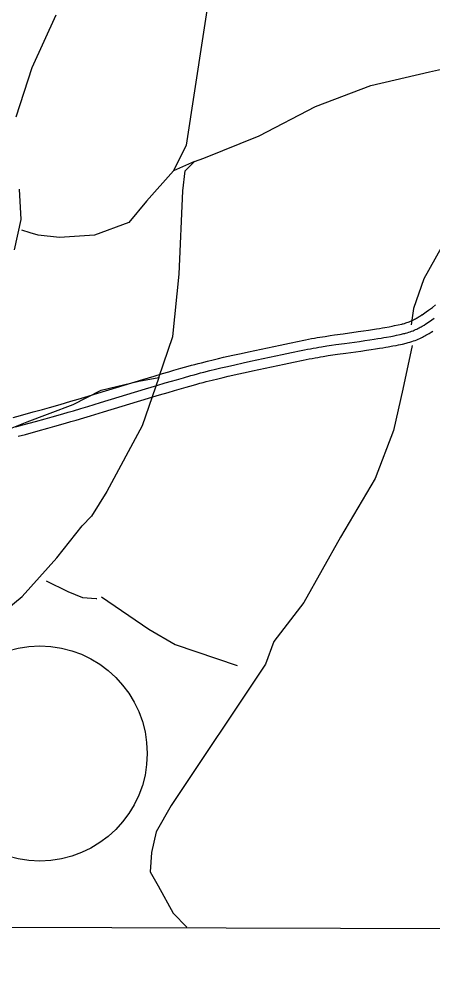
# Model space of a CAD drawing. Extents: x 3161615 to 3199515, y 867541 to 892976.
# Drawn here: x 3168796 to 3169431, y 872921 to 874393 of the extents above; entities that cross this region are included whole.
import ezdxf

# ---------------------------------------------------------------- set-up
doc = ezdxf.new("R2010")
doc.units = 0
for name, color, linetype in [('V-GRID-FRAM', 7, 'Continuous'), ('V-ROAD-CNTR', 7, 'Continuous'), ('V-ROAD-IDEN', 7, 'Continuous'), ('V-SITE-VEGE', 7, 'Continuous'), ('V-TOPO-SHOR', 7, 'Continuous')]:
    doc.layers.add(name, color=color, linetype=linetype)

msp = doc.modelspace()

# ---------------------------------------------------------------- linework, layer by layer
at = {"layer": 'V-GRID-FRAM'}
msp.add_lwpolyline([(3165877.4, 891195.5), (3197229, 891108.8), (3197186.7, 872920.9), (3165819.2, 873007.6), (3165877.4, 891195.5)], dxfattribs=at)
at = {"layer": 'V-ROAD-CNTR'}
for points in [[(3169414.5, 873939.3), (3169416.8, 873940.9), (3169418.8, 873942.3), (3169420.7, 873943.6), (3169424.4, 873946.2), (3169427.5, 873948.6), (3169430.3, 873950.6), (3169435.2, 873954.4)], [(3168786.7, 873781.9), (3168797.8, 873784.9), (3168817.2, 873790.2), (3168831.7, 873794.2), (3168842.6, 873797.3), (3168858.9, 873801.9), (3168867, 873804.3), (3168875.1, 873806.6), (3168886.4, 873809.9), (3168896.9, 873813.1), (3168916.6, 873819), (3168985.6, 873840), (3169002.9, 873845.2), (3169016, 873849.1), (3169025.7, 873851.9), (3169033.1, 873854.1), (3169044.1, 873857.2), (3169055.2, 873860.3), (3169060.5, 873861.8), (3169065.7, 873863.2), (3169070.7, 873864.5), (3169075.6, 873865.8), (3169084.9, 873868.2), (3169093.7, 873870.3), (3169102, 873872.3), (3169109.8, 873874.1), (3169117, 873875.8), (3169123.8, 873877.3), (3169136.6, 873880.1), (3169147.8, 873882.5), (3169167.3, 873886.7), (3169196.5, 873892.8), (3169211.1, 873895.8), (3169225.7, 873899), (3169230.6, 873900), (3169235.5, 873901), (3169240.2, 873901.9), (3169244.8, 873902.8), (3169249.2, 873903.5), (3169253.5, 873904.3), (3169257.7, 873905), (3169265.7, 873906.2), (3169273.2, 873907.4), (3169280.2, 873908.4), (3169293.3, 873910.2), (3169316.2, 873913.4), (3169324.7, 873914.6), (3169332.1, 873915.7), (3169338.6, 873916.6), (3169344.3, 873917.5), (3169349.2, 873918.3), (3169353.5, 873919.1), (3169357.2, 873919.7), (3169363.8, 873920.9), (3169368.7, 873921.9), (3169372.3, 873922.6), (3169377.8, 873923.8), (3169383.3, 873925), (3169384.4, 873925.2), (3169385.3, 873925.5), (3169387.4, 873926.1), (3169389.4, 873926.7), (3169391.2, 873927.3), (3169393.1, 873928), (3169394.8, 873928.7), (3169396.5, 873929.4), (3169398.2, 873930.2), (3169399.8, 873930.9), (3169401.4, 873931.7), (3169402.9, 873932.5), (3169404.3, 873933.2), (3169405.7, 873934), (3169407.1, 873934.8), (3169409.8, 873936.4), (3169412.2, 873937.9), (3169414.7, 873939.5)], [(3168790.6, 873767.4), (3168801.7, 873770.4), (3168821.1, 873775.7), (3168835.7, 873779.8), (3168846.6, 873782.8), (3168863, 873787.5), (3168871.2, 873789.9), (3168879.4, 873792.2), (3168890.6, 873795.6), (3168901.2, 873798.7), (3168920.9, 873804.7), (3168989.9, 873825.7), (3169007.2, 873830.8), (3169020.2, 873834.7), (3169029.9, 873837.5), (3169037.3, 873839.7), (3169048.2, 873842.8), (3169059.2, 873845.9), (3169064.5, 873847.3), (3169069.6, 873848.7), (3169074.5, 873850), (3169079.3, 873851.3), (3169088.6, 873853.6), (3169097.3, 873855.8), (3169105.5, 873857.7), (3169113.1, 873859.5), (3169120.3, 873861.2), (3169127.1, 873862.7), (3169139.8, 873865.5), (3169150.9, 873867.9), (3169170.4, 873872), (3169199.6, 873878.1), (3169214.2, 873881.2), (3169228.8, 873884.3), (3169233.7, 873885.3), (3169238.4, 873886.3), (3169243, 873887.2), (3169247.5, 873888), (3169251.8, 873888.8), (3169256, 873889.5), (3169260.1, 873890.2), (3169268, 873891.4), (3169275.4, 873892.5), (3169282.3, 873893.6), (3169295.4, 873895.4), (3169318.3, 873898.5), (3169326.8, 873899.7), (3169334.3, 873900.8), (3169340.9, 873901.8), (3169346.6, 873902.7), (3169351.7, 873903.5), (3169356, 873904.3), (3169359.9, 873904.9), (3169366.6, 873906.2), (3169371.6, 873907.1), (3169375.4, 873907.9), (3169381, 873909.1), (3169386.6, 873910.3), (3169387.9, 873910.7), (3169389.2, 873911), (3169391.7, 873911.7), (3169394, 873912.4), (3169396.3, 873913.2), (3169398.5, 873914), (3169400.6, 873914.8), (3169402.6, 873915.7), (3169404.5, 873916.5), (3169406.3, 873917.4), (3169408.1, 873918.3), (3169409.8, 873919.2), (3169411.5, 873920.1), (3169413.1, 873920.9), (3169414.6, 873921.8), (3169417.5, 873923.5), (3169420.3, 873925.2), (3169422.8, 873926.9)], [(3169422.8, 873926.9), (3169425.1, 873928.4), (3169427.3, 873929.9), (3169429.4, 873931.4), (3169433.2, 873934.1)], [(3168794.5, 873752.9), (3168805.7, 873755.9), (3168825.1, 873761.3), (3168839.8, 873765.3), (3168850.7, 873768.4), (3168867.1, 873773.1), (3168875.4, 873775.5), (3168883.6, 873777.8), (3168894.9, 873781.2), (3168905.5, 873784.3), (3168925.3, 873790.3), (3168994.3, 873811.3), (3169011.5, 873816.5), (3169024.4, 873820.3), (3169034.1, 873823.1), (3169041.4, 873825.2), (3169052.3, 873828.4), (3169063.3, 873831.4), (3169068.4, 873832.9), (3169073.4, 873834.2), (3169078.3, 873835.5), (3169083, 873836.7), (3169092.2, 873839.1), (3169100.8, 873841.2), (3169108.9, 873843.1), (3169116.5, 873844.9), (3169123.7, 873846.5), (3169130.4, 873848), (3169143, 873850.8), (3169154.1, 873853.2), (3169173.5, 873857.3), (3169202.7, 873863.4), (3169217.3, 873866.5), (3169231.9, 873869.6), (3169236.7, 873870.6), (3169241.3, 873871.6), (3169245.8, 873872.4), (3169250.2, 873873.2), (3169254.4, 873874), (3169258.5, 873874.7), (3169262.5, 873875.4), (3169270.3, 873876.6), (3169277.6, 873877.7), (3169284.5, 873878.7), (3169297.4, 873880.5), (3169320.3, 873883.7), (3169329, 873884.9), (3169336.5, 873886), (3169343.2, 873887), (3169349, 873887.9), (3169354.1, 873888.7), (3169358.6, 873889.5), (3169362.5, 873890.2), (3169369.4, 873891.4), (3169374.5, 873892.4), (3169378.4, 873893.2), (3169384.2, 873894.4), (3169390, 873895.7), (3169391.5, 873896.1), (3169393.1, 873896.5), (3169395.9, 873897.3), (3169398.7, 873898.1), (3169401.3, 873899.1), (3169403.9, 873900), (3169406.3, 873900.9), (3169408.6, 873901.9), (3169410.8, 873902.9), (3169412.9, 873903.9), (3169414.9, 873904.9), (3169416.8, 873905.9), (3169418.6, 873906.9), (3169420.4, 873907.8), (3169422.1, 873908.8), (3169425.3, 873910.7), (3169428.3, 873912.5), (3169430.9, 873914.2)]]:
    msp.add_lwpolyline(points, dxfattribs=at)
msp.add_spline([(3172574.9, 872991.4), (3172391.3, 873136.4), (3172185.9, 873299.1), (3171983.7, 873455), (3171834.4, 873577.2), (3171683.8, 873697), (3171489.8, 873827.4), (3171191.1, 874027.4), (3170949.2, 874188.8), (3170747.7, 874329.4), (3170544.9, 874457.9), (3170452.4, 874517.4), (3170371.2, 874575.7), (3170275.1, 874638.4), (3170158.1, 874722.3), (3170073, 874793.8), (3169971.2, 874879.6), (3169872.1, 874978.9), (3169730.1, 875110.3), (3169559.7, 875281.6), (3169372, 875459.6), (3169221.3, 875604.5), (3169089, 875738.6), (3168983.6, 875846.6), (3168900.3, 875956.9), (3168809.8, 876073.4), (3168702.9, 876235.1), (3168574.3, 876446.7), (3168384.1, 876773.2)], degree=3, dxfattribs=at)
at = {"layer": 'V-ROAD-IDEN'}
msp.add_circle((3168827.4, 873266.5), 165, dxfattribs=at)
at = {"layer": 'V-SITE-VEGE'}
for points in [[(3168852, 874399), (3168815.3, 874318.2), (3168790.9, 874242.3)], [(3168795.8, 874132.1), (3168798.2, 874085.6), (3168788.4, 874039.1)]]:
    msp.add_lwpolyline(points, dxfattribs=at)
at = {"layer": 'V-TOPO-SHOR'}
for points in [[(3169032.7, 874160), (3169052.6, 874199.6), (3169091.2, 874449.9), (3169104.1, 874552.6), (3169095.2, 874612.1), (3169082.7, 874657.2)], [(3169010.2, 873843), (3169032, 873906), (3169041.3, 874001.4), (3169047, 874129.3), (3169050.7, 874160), (3169065.2, 874174.3), (3169079.6, 874179.7), (3169164.4, 874213.7), (3169251, 874258.5), (3169335.8, 874290.7), (3169425.9, 874312.1), (3169499.8, 874328.1)], [(3169065.2, 874174.3), (3169032.7, 874160), (3168991.1, 874113.3), (3168964, 874080.9), (3168911.7, 874061.3), (3168857.6, 874057.8), (3168825.2, 874061.5), (3168812.6, 874065.1), (3168800, 874068.8)], [(3169950.5, 873797.4), (3169906.5, 873802.8), (3169864.2, 873818.8), (3169837.9, 873833), (3169806.2, 873859.5), (3169743, 873912.5), (3169685, 873990.2), (3169625.3, 874046.7), (3169598.9, 874060.9), (3169560.2, 874080.4), (3169535.5, 874082.2), (3169486.2, 874070), (3169443.8, 874041.9), (3169417.3, 873994.4), (3169401.3, 873948.7), (3169397.7, 873924)], [(3169399.4, 873892.3), (3169385.1, 873825.4), (3169370.8, 873762), (3169342.4, 873688.1), (3169289.3, 873598.4), (3169232.7, 873498.2), (3169186.7, 873438.4), (3169174.3, 873403.2), (3169029.2, 873186.9), (3169006.2, 873146.4), (3168999.1, 873114.8), (3168997.2, 873084.8), (3169009.5, 873063.6), (3169032.3, 873021.3), (3169053.4, 873000.1)], [(3168683.8, 873734), (3168754.1, 873753.6), (3168808.2, 873775), (3168878.6, 873801.9), (3168921.9, 873823.4), (3168979.6, 873837.6), (3169010.2, 873843), (3168984.8, 873769.2), (3168930.4, 873668.4), (3168906.9, 873630.6)], [(3168607.2, 873347.2), (3168723.7, 873444.2), (3168800.5, 873507.1), (3168853.8, 873566.4), (3168892.7, 873615.8), (3168906.9, 873630.6)], [(3168837.5, 873531.3), (3168870.8, 873515), (3168893.3, 873505.9), (3168914, 873504), (3168914.9, 873504)], [(3168922.1, 873506.7), (3168994.9, 873457), (3169035.4, 873433.4), (3169130.8, 873401.6)]]:
    msp.add_lwpolyline(points, dxfattribs=at)

doc.saveas('drawing.dxf')
